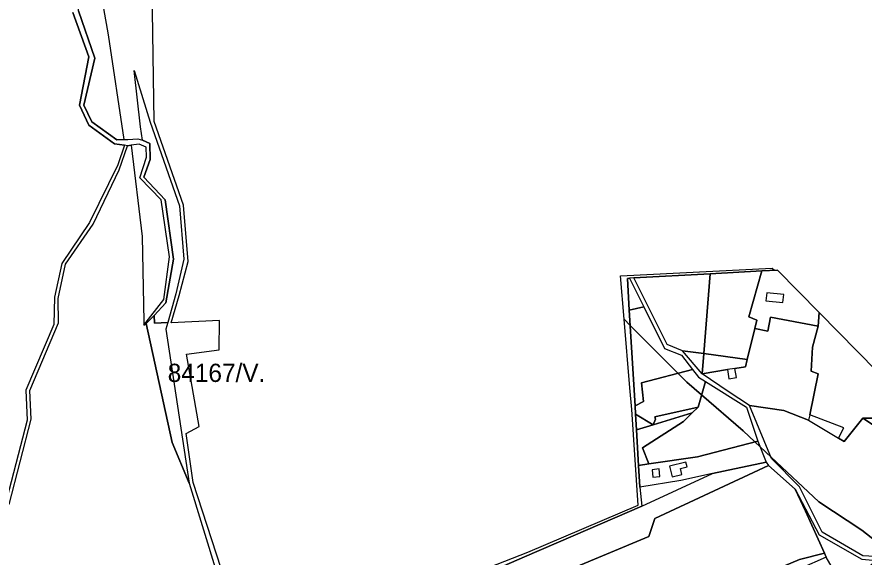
# Model space of a CAD drawing. Extents: x -477304 to -465429, y -1159113 to -1149210.
# Drawn here: x -474140 to -473443, y -1156719 to -1156274 of the extents above; entities that cross this region are included whole.
import ezdxf

# ---------------------------------------------------------------- set-up
doc = ezdxf.new("R2010")
doc.units = 0
for name, color, linetype in [('BPEJ_s', 7, 'Continuous'), ('PUPFL_s', 7, 'Continuous'), ('trav_porost_s', 7, 'Continuous'), ('voda_s', 7, 'Continuous')]:
    doc.layers.add(name, color=color, linetype=linetype)

msp = doc.modelspace()

# ---------------------------------------------------------------- linework, layer by layer
at = {"layer": 'BPEJ_s'}
for points in [[(-473891.88, -1156782.04), (-473719.53, -1156714.42), (-473628.68, -1156675.76), (-473633.88, -1156597.04), (-473635.61, -1156579.35), (-473640.28, -1156522.85), (-473643.25, -1156486.94), (-473518.41, -1156480.7), (-473516.73, -1156482.43), (-473514.24, -1156482.29), (-473480, -1156517.16), (-473416.9, -1156581.41)], [(-473417.98, -1156717.44), (-473444.89, -1156696.39), (-473480.26, -1156673.15), (-473519.37, -1156636.34), (-473528.4, -1156627.84), (-473532.81, -1156623.69), (-473542.33, -1156614.72), (-473576.58, -1156585.08), (-473588.8, -1156574.5), (-473595.96, -1156567.32), (-473635.3, -1156527.85), (-473640.28, -1156522.85), (-473643.25, -1156486.94), (-473518.41, -1156480.7), (-473516.73, -1156482.43), (-473514.24, -1156482.29), (-473480, -1156517.16), (-473416.9, -1156581.41)], [(-473997.86, -1156657.65), (-474011.98, -1156624.28), (-474033.36, -1156526.21), (-474026.72, -1156519.68), (-474026.53, -1156526.15), (-474015.49, -1156525.34), (-474017.16, -1156531.03), (-473997.86, -1156657.65)], [(-473891.88, -1156782.04), (-473719.53, -1156714.42), (-473628.68, -1156675.76), (-473633.88, -1156597.04), (-473635.61, -1156579.35), (-473640.28, -1156522.85), (-473635.3, -1156527.85), (-473595.96, -1156567.32), (-473588.8, -1156574.5), (-473576.58, -1156585.08), (-473542.33, -1156614.72), (-473532.81, -1156623.69), (-473528.4, -1156627.84), (-473519.37, -1156636.34), (-473480.26, -1156673.15), (-473444.89, -1156696.39), (-473417.98, -1156717.44)]]:
    msp.add_lwpolyline(points, dxfattribs=at)
msp.add_lwpolyline([(-474026.72, -1156519.68), (-474026.53, -1156526.15), (-474015.49, -1156525.34), (-474017.16, -1156531.03), (-473997.86, -1156657.65), (-474011.98, -1156624.28), (-474033.36, -1156526.21)], close=True, dxfattribs=at)
at = {"layer": 'PUPFL_s'}
for points in [[(-474051.59, -1156374.9), (-474057.58, -1156375.18), (-474078.1, -1156360.37), (-474084.63, -1156346.69), (-474075.43, -1156307.81), (-474089.05, -1156268.87), (-474088.95, -1156259.61), (-474079.39, -1156250.19), (-474076.05, -1156236.2), (-474063.43, -1156215.03), (-474073.09, -1156240.32), (-474064.45, -1156288.66)], [(-474006.03, -1156429.36), (-474002.28, -1156473.39), (-474008.92, -1156502.01), (-474015.49, -1156525.34), (-474026.53, -1156526.15), (-474026.72, -1156519.68), (-474017.03, -1156509.3), (-474010.98, -1156473.24), (-474017.67, -1156424.46), (-474035.2, -1156405.88), (-474030.17, -1156391.19), (-474030.39, -1156378.23), (-474036.3, -1156375.32), (-474038.12, -1156364.39), (-474043.29, -1156318.1), (-474030.07, -1156360.6)], [(-473592.18, -1156548.81), (-473574.82, -1156551.1), (-473576.19, -1156567.7)], [(-473574.82, -1156551.1), (-473539.06, -1156555.83), (-473540.58, -1156561.85), (-473549.17, -1156563.26), (-473555.31, -1156564.27), (-473576.19, -1156567.7)], [(-473394.13, -1156637.37), (-473444.1, -1156604.09), (-473432.92, -1156604.12), (-473425.68, -1156598.98), (-473390.09, -1156619.23)], [(-473496.13, -1156720.47), (-473475.64, -1156715.43), (-473474.24, -1156718.58), (-473516.45, -1156737.26), (-473522.08, -1156738.59), (-473523.99, -1156732.42)]]:
    msp.add_lwpolyline(points, close=True, dxfattribs=at)
for points in [[(-473971.74, -1156728.05), (-473994.68, -1156657.05), (-474000.54, -1156616.74), (-473989.79, -1156611.12), (-474000.28, -1156551.66), (-473973.39, -1156548.1), (-473973.12, -1156523.77), (-474012.87, -1156525.61), (-474006.16, -1156503.37), (-473998.75, -1156475.14), (-474002.58, -1156429.04), (-474026.76, -1156359.93), (-474028.57, -1156232.83)], [(-474093.54, -1156270.48), (-474080.51, -1156306.81), (-474088.23, -1156346.54), (-474080.4, -1156363.07), (-474059.38, -1156378.47), (-474051.24, -1156379.61), (-474056.61, -1156395.7), (-474079.79, -1156443.22), (-474102.73, -1156476.84), (-474108.79, -1156504.66), (-474109.31, -1156527.25), (-474132.22, -1156581.15), (-474131.17, -1156605.89), (-474149.87, -1156677.69)], [(-474145.88, -1156675.24), (-474127.91, -1156605.09), (-474129.05, -1156581.48), (-474105.35, -1156525.79), (-474105.75, -1156505.65), (-474099.7, -1156477.6), (-474077.01, -1156444.51), (-474055.46, -1156399.93), (-474048.68, -1156379.97), (-474045.77, -1156379.58), (-474036.49, -1156454.6), (-474035.18, -1156524.69), (-474035.13, -1156527.8), (-474033.36, -1156526.21), (-474011.98, -1156624.28), (-473997.86, -1156657.65), (-473975.39, -1156730.94)], [(-473416.9, -1156581.41), (-473480, -1156517.16), (-473514.24, -1156482.29), (-473527.01, -1156483), (-473569.4, -1156485.35), (-473632.29, -1156488.84), (-473635.87, -1156489.04), (-473637.63, -1156489.14), (-473636.05, -1156515.36), (-473631.31, -1156594.03), (-473630.89, -1156600.93), (-473630.12, -1156613.77), (-473628.35, -1156643.07), (-473627.26, -1156661.08), (-473625.81, -1156676.7), (-473682.06, -1156701.08), (-473722.22, -1156718.42), (-473762.61, -1156735.84)]]:
    msp.add_lwpolyline(points, dxfattribs=at)
at = {"layer": 'trav_porost_s'}
for points in [[(-473532.68, -1156530.52), (-473539.06, -1156555.83), (-473574.82, -1156551.1), (-473569.4, -1156485.35), (-473527.01, -1156483), (-473537.67, -1156520.8), (-473531.15, -1156523.62)], [(-473514.24, -1156482.29), (-473480, -1156517.16), (-473480.68, -1156528.52), (-473520.02, -1156521.17), (-473521.99, -1156532.49), (-473532.68, -1156530.52), (-473531.15, -1156523.62), (-473537.67, -1156520.8), (-473527.01, -1156483)], [(-473635.87, -1156489.04), (-473624.07, -1156512.7), (-473636.05, -1156515.36), (-473637.63, -1156489.14)], [(-473592.18, -1156548.81), (-473604.87, -1156543.55), (-473632.29, -1156488.84), (-473569.4, -1156485.35), (-473574.82, -1156551.1)], [(-473523.71, -1156507.72), (-473509.68, -1156509.1), (-473509.03, -1156502.53), (-473523.06, -1156501.15)], [(-473624.07, -1156512.7), (-473607.02, -1156546.89), (-473593.24, -1156552.29), (-473583.95, -1156564.21), (-473626.1, -1156575.12), (-473624.44, -1156590.36), (-473631.31, -1156594.03), (-473636.05, -1156515.36)], [(-473425.68, -1156598.98), (-473432.92, -1156604.12), (-473444.1, -1156604.09), (-473459.46, -1156623.42), (-473464.01, -1156620.69), (-473459.68, -1156612.19), (-473487.55, -1156601.45), (-473480.62, -1156567.6), (-473486.37, -1156565.48), (-473485.38, -1156545.68), (-473480.68, -1156528.52), (-473480, -1156517.16), (-473416.9, -1156581.41)], [(-473997.86, -1156657.65), (-474011.98, -1156624.28), (-474033.36, -1156526.21), (-474026.72, -1156519.68), (-474026.53, -1156526.15), (-474015.49, -1156525.34), (-474017.16, -1156531.03)], [(-473485.38, -1156545.68), (-473486.37, -1156565.48), (-473480.62, -1156567.6), (-473487.55, -1156601.45), (-473488.54, -1156605.97), (-473509.01, -1156598), (-473537.28, -1156593.7), (-473554.68, -1156582.22), (-473576.19, -1156567.7), (-473555.31, -1156564.27), (-473554.06, -1156571.86), (-473547.93, -1156570.85), (-473549.17, -1156563.26), (-473540.58, -1156561.85), (-473539.06, -1156555.83), (-473532.68, -1156530.52), (-473521.99, -1156532.49), (-473520.02, -1156521.17), (-473480.68, -1156528.52)], [(-473573.41, -1156574.02), (-473579.44, -1156595.04), (-473615.05, -1156603.03), (-473614.57, -1156605.14), (-473616.46, -1156609.6), (-473630.89, -1156600.93), (-473631.31, -1156594.03), (-473624.44, -1156590.36), (-473626.1, -1156575.12), (-473583.95, -1156564.21), (-473579.05, -1156570.49)], [(-473530.29, -1156623.03), (-473579.97, -1156635.98), (-473620, -1156641.85), (-473625.3, -1156628.71), (-473591.38, -1156606.95), (-473584.23, -1156599.77), (-473579.44, -1156595.04), (-473573.41, -1156574.02), (-473539.57, -1156595.18)], [(-473614.57, -1156605.14), (-473615.05, -1156603.03), (-473579.44, -1156595.04), (-473584.23, -1156599.77), (-473616.46, -1156609.6)], [(-473509.01, -1156598), (-473488.54, -1156605.97), (-473464.01, -1156620.69), (-473459.46, -1156623.42), (-473444.1, -1156604.09), (-473394.13, -1156637.37), (-473411.86, -1156716.88), (-473429.09, -1156718.45), (-473443.95, -1156717.51), (-473477.54, -1156698.09), (-473496.02, -1156660.78), (-473518.98, -1156637.27), (-473537.28, -1156593.7)], [(-473630.12, -1156613.77), (-473630.89, -1156600.93), (-473616.46, -1156609.6)], [(-473616.46, -1156609.6), (-473584.23, -1156599.77), (-473591.38, -1156606.95), (-473625.3, -1156628.71), (-473620, -1156641.85), (-473628.35, -1156643.07), (-473630.12, -1156613.77)], [(-473628.35, -1156643.07), (-473620, -1156641.85), (-473579.97, -1156635.98), (-473530.29, -1156623.03), (-473523.48, -1156640.39), (-473558.64, -1156647.88), (-473567.65, -1156649.8), (-473593.73, -1156655.39), (-473627.26, -1156661.08)], [(-473682.06, -1156701.08), (-473625.81, -1156676.7), (-473567.65, -1156649.8), (-473558.64, -1156647.88), (-473523.48, -1156640.39), (-473521.49, -1156643.14), (-473614.92, -1156686.78), (-473620.07, -1156701.55), (-473686.39, -1156729.3), (-473672.85, -1156734.78), (-473676.71, -1156736.56), (-473692.02, -1156743.6), (-473712.78, -1156741.4), (-473746.72, -1156751.77), (-473747.42, -1156757.46), (-473762.01, -1156753.75), (-473762.61, -1156735.84), (-473722.22, -1156718.42)], [(-473686.39, -1156729.3), (-473620.07, -1156701.55), (-473614.92, -1156686.78), (-473521.49, -1156643.14), (-473499.66, -1156662.67), (-473491.08, -1156680.72), (-473475.64, -1156715.43), (-473496.13, -1156720.47), (-473523.99, -1156732.42), (-473522.08, -1156738.59), (-473510.24, -1156776.82), (-473575.33, -1156798.45), (-473575.97, -1156802.37), (-473600.75, -1156810.16), (-473612.09, -1156793.67), (-473616.43, -1156787.8), (-473619.83, -1156790.32), (-473632.64, -1156773.19), (-473654.9, -1156751.2), (-473672.85, -1156734.78)], [(-473594.01, -1156645.71), (-473588.53, -1156644.32), (-473589.54, -1156640.35), (-473602.93, -1156643.8), (-473600.67, -1156652.57), (-473592.78, -1156650.56)], [(-473617.21, -1156646.64), (-473616.54, -1156652.81), (-473610.89, -1156652.19), (-473611.56, -1156646.02)], [(-473459.29, -1156744.06), (-473474.24, -1156718.58), (-473475.64, -1156715.43), (-473491.08, -1156680.72), (-473499.66, -1156662.67), (-473480.01, -1156700.3), (-473444.94, -1156720.15), (-473432.73, -1156721.3)]]:
    msp.add_lwpolyline(points, close=True, dxfattribs=at)
at = {"layer": 'voda_s'}
msp.add_lwpolyline([(-474089.05, -1156268.87), (-474075.43, -1156307.81), (-474084.63, -1156346.69), (-474078.1, -1156360.37), (-474057.58, -1156375.18), (-474051.59, -1156374.9), (-474048.28, -1156374.74), (-474040.06, -1156374.35), (-474036.3, -1156375.32), (-474030.39, -1156378.23), (-474030.17, -1156391.19), (-474035.2, -1156405.88), (-474017.67, -1156424.46), (-474010.98, -1156473.24), (-474017.03, -1156509.3), (-474026.72, -1156519.68), (-474033.36, -1156526.21), (-474035.13, -1156527.8), (-474018.92, -1156506.46), (-474014.06, -1156471.35), (-474020.86, -1156424.63), (-474038.5, -1156406.38), (-474033.15, -1156389.39), (-474033.22, -1156381.18), (-474039.16, -1156378.68), (-474045.77, -1156379.58), (-474048.68, -1156379.97), (-474051.24, -1156379.61), (-474059.38, -1156378.47), (-474080.4, -1156363.07), (-474088.23, -1156346.54), (-474080.51, -1156306.81), (-474093.54, -1156270.48)], dxfattribs=at)

# ---------------------------------------------------------------- texts
at = {"layer": 'BPEJ_s'}
msp.add_text('84167/V.', height=15, dxfattribs=at).set_placement((-474015.61, -1156574.41))

doc.saveas('drawing.dxf')
